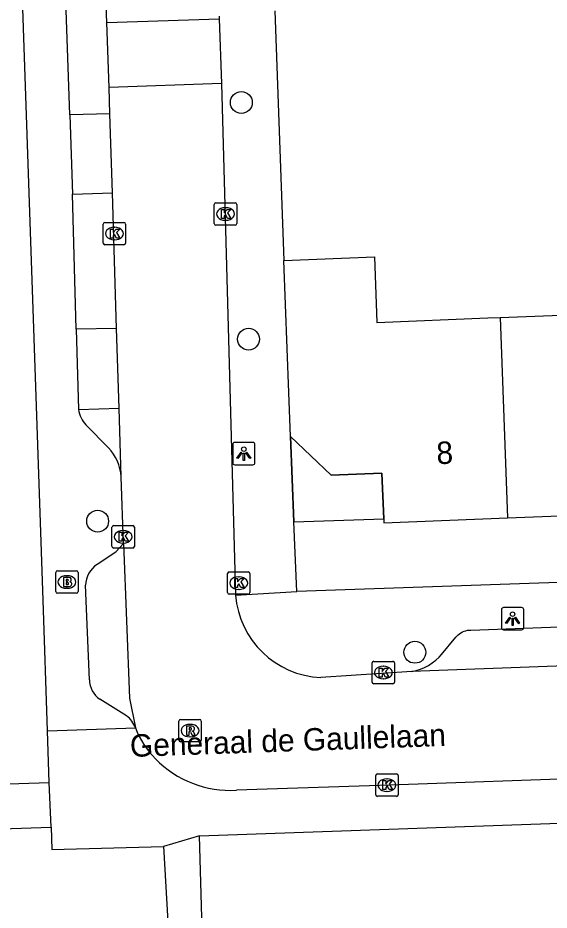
# Model space of a CAD drawing. Extents: x 161084 to 161928, y 385355 to 386522.
# Drawn here: x 161765.23 to 161788.98, y 386332.46 to 386372.3 of the extents above; entities that cross this region are included whole.
import ezdxf

# ---------------------------------------------------------------- set-up
doc = ezdxf.new("R2010")
doc.units = 0
for name, color, linetype in [('IMGEO_Boom', 7, 'Continuous'), ('IMGEO_Brandkraan', 7, 'Continuous'), ('IMGEO_Kolk', 7, 'Continuous'), ('IMGEO_Lichtpunt', 7, 'Continuous'), ('IMGEO_Muur', 7, 'Continuous'), ('IMGEO_Openbare_ruimte_label', 7, 'Continuous'), ('IMGEO_Pand', 7, 'Continuous'), ('IMGEO_Pand_nummerreeks', 7, 'Continuous'), ('IMGEO_Pand_overbouw', 7, 'Continuous'), ('IMGEO_Rijbaan_lokaal_open', 7, 'Continuous'), ('IMGEO_Rioolput', 7, 'Continuous'), ('IMGEO_Voetpad_open', 7, 'Continuous')]:
    doc.layers.add(name, color=color, linetype=linetype)

msp = doc.modelspace()

# ---------------------------------------------------------------- linework, layer by layer
at = {"layer": 'IMGEO_Boom'}
for centre in [(161775.225, 386368.522), (161775.547, 386357.955), (161768.8, 386349.829), (161782.981, 386343.973)]:
    msp.add_circle(centre, 0.489, dxfattribs=at)
at = {"layer": 'IMGEO_Brandkraan'}
for p, q in [((161766.926, 386346.685), (161766.926, 386347.537)), ((161767.001, 386347.611), (161767.853, 386347.611)), ((161767.927, 386347.537), (161767.927, 386346.685)), ((161767.414, 386347.391), (161767.439, 386347.391)), ((161767.437, 386346.831), (161767.412, 386346.831)), ((161767.853, 386346.611), (161767.001, 386346.611))]:
    msp.add_line(p, q, dxfattribs=at)
for points in [[(161766.926, 386346.685), (161766.926, 386347.537)], [(161767.001, 386347.611), (161767.853, 386347.611)], [(161767.927, 386347.537), (161767.927, 386346.685)], [(161767.274, 386347.311), (161767.274, 386346.911), (161767.487, 386346.911)], [(161767.505, 386347.311), (161767.274, 386347.311)], [(161767.453, 386347.23), (161767.399, 386347.23), (161767.399, 386347.154)], [(161767.399, 386347.154), (161767.452, 386347.154)], [(161767.461, 386347.078), (161767.399, 386347.078), (161767.399, 386346.997)], [(161767.399, 386346.997), (161767.461, 386346.997)], [(161767.853, 386346.611), (161767.001, 386346.611)]]:
    msp.add_lwpolyline(points, dxfattribs=at)
for centre, radius, start, end in [((161767.003, 386347.535), 0.0765, 91.552, 178.448), ((161767.003, 386347.535), 0.0765, 91.552, 178.448), ((161767.851, 386347.535), 0.0765, 1.552, 88.448), ((161767.851, 386347.535), 0.0765, 1.552, 88.448), ((161767.454, 386347.192), 0.0379, 267.8285, 90.9355), ((161767.462, 386347.037), 0.0404, 269.8759, 90.5077), ((161767.509, 386347.166), 0.145, 59.4692, 91.5367), ((161767.534, 386347.213), 0.0922, 285.5137, 58.1501), ((161767.539, 386347.021), 0.105, 301.3115, 78.989), ((161767.003, 386346.687), 0.0765, 181.552, 268.448), ((161767.003, 386346.687), 0.0765, 181.552, 268.448), ((161767.493, 386347.162), 0.251, 268.6676, 293.5347), ((161767.851, 386346.687), 0.0765, 271.552, 358.448), ((161767.851, 386346.687), 0.0765, 271.552, 358.448)]:
    msp.add_arc(centre, radius, start, end, dxfattribs=at)
for centre, major_axis, ratio, start_param, end_param in [((161767.413, 386347.111), (-0.387, 0.002), 0.722429, 4.712389, 7.853982), ((161767.438, 386347.111), (-0.39, 0.002), 0.717154, 1.570796, 4.712389)]:
    msp.add_ellipse(centre, major_axis=major_axis, ratio=ratio, start_param=start_param, end_param=end_param, dxfattribs=at)
at = {"layer": 'IMGEO_Kolk'}
for p, q in [((161774.016, 386363.117), (161774.016, 386363.969)), ((161774.091, 386364.043), (161774.943, 386364.043)), ((161774.504, 386363.823), (161774.529, 386363.823)), ((161775.017, 386363.969), (161775.017, 386363.117)), ((161769.05, 386362.244), (161769.05, 386363.096)), ((161769.125, 386363.17), (161769.977, 386363.17)), ((161770.051, 386363.096), (161770.051, 386362.244)), ((161774.943, 386363.043), (161774.091, 386363.043)), ((161774.527, 386363.263), (161774.502, 386363.263)), ((161769.538, 386362.95), (161769.563, 386362.95)), ((161769.561, 386362.39), (161769.536, 386362.39)), ((161769.977, 386362.17), (161769.125, 386362.17)), ((161769.443, 386348.703), (161769.443, 386349.555)), ((161769.518, 386349.629), (161770.37, 386349.629)), ((161770.444, 386349.555), (161770.444, 386348.703)), ((161769.931, 386349.409), (161769.956, 386349.409)), ((161770.37, 386348.629), (161769.518, 386348.629)), ((161769.954, 386348.849), (161769.929, 386348.849)), ((161774.609, 386346.637), (161774.609, 386347.489)), ((161774.684, 386347.563), (161775.536, 386347.563)), ((161775.61, 386347.489), (161775.61, 386346.637)), ((161775.097, 386347.343), (161775.122, 386347.343)), ((161775.12, 386346.783), (161775.095, 386346.783)), ((161775.536, 386346.563), (161774.684, 386346.563)), ((161781.07, 386342.642), (161781.07, 386343.494)), ((161781.145, 386343.568), (161781.997, 386343.568)), ((161782.071, 386343.494), (161782.071, 386342.642)), ((161781.558, 386343.348), (161781.583, 386343.348)), ((161781.581, 386342.788), (161781.556, 386342.788)), ((161781.997, 386342.568), (161781.145, 386342.568)), ((161781.232, 386337.614), (161781.232, 386338.466)), ((161781.307, 386338.54), (161782.159, 386338.54)), ((161781.72, 386338.32), (161781.745, 386338.32)), ((161782.233, 386338.466), (161782.233, 386337.614)), ((161782.159, 386337.54), (161781.307, 386337.54)), ((161781.743, 386337.76), (161781.718, 386337.76))]:
    msp.add_line(p, q, dxfattribs=at)
for points in [[(161774.016, 386363.117), (161774.016, 386363.969)], [(161774.091, 386364.043), (161774.943, 386364.043)], [(161775.017, 386363.969), (161775.017, 386363.117)], [(161774.337, 386363.743), (161774.46, 386363.743), (161774.46, 386363.592), (161774.59, 386363.743), (161774.754, 386363.743), (161774.608, 386363.592), (161774.761, 386363.343), (161774.609, 386363.343), (161774.524, 386363.507), (161774.46, 386363.44), (161774.46, 386363.343), (161774.337, 386363.343), (161774.337, 386363.743)], [(161769.05, 386362.244), (161769.05, 386363.096)], [(161769.125, 386363.17), (161769.977, 386363.17)], [(161770.051, 386363.096), (161770.051, 386362.244)], [(161774.943, 386363.043), (161774.091, 386363.043)], [(161769.371, 386362.87), (161769.494, 386362.87), (161769.494, 386362.719), (161769.624, 386362.87), (161769.788, 386362.87), (161769.642, 386362.719), (161769.795, 386362.47), (161769.643, 386362.47), (161769.558, 386362.634), (161769.494, 386362.567), (161769.494, 386362.47), (161769.371, 386362.47), (161769.371, 386362.87)], [(161769.977, 386362.17), (161769.125, 386362.17)], [(161769.443, 386348.703), (161769.443, 386349.555)], [(161769.518, 386349.629), (161770.37, 386349.629)], [(161770.444, 386349.555), (161770.444, 386348.703)], [(161769.764, 386349.329), (161769.887, 386349.329), (161769.887, 386349.178), (161770.017, 386349.329), (161770.181, 386349.329), (161770.035, 386349.178), (161770.188, 386348.929), (161770.036, 386348.929), (161769.951, 386349.093), (161769.887, 386349.026), (161769.887, 386348.929), (161769.764, 386348.929), (161769.764, 386349.329)], [(161770.37, 386348.629), (161769.518, 386348.629)], [(161774.609, 386346.637), (161774.609, 386347.489)], [(161774.684, 386347.563), (161775.536, 386347.563)], [(161775.61, 386347.489), (161775.61, 386346.637)], [(161774.93, 386347.263), (161775.053, 386347.263), (161775.053, 386347.112), (161775.183, 386347.263), (161775.347, 386347.263), (161775.201, 386347.112), (161775.354, 386346.863), (161775.202, 386346.863), (161775.117, 386347.027), (161775.053, 386346.96), (161775.053, 386346.863), (161774.93, 386346.863), (161774.93, 386347.263)], [(161775.536, 386346.563), (161774.684, 386346.563)], [(161781.07, 386342.642), (161781.07, 386343.494)], [(161781.145, 386343.568), (161781.997, 386343.568)], [(161782.071, 386343.494), (161782.071, 386342.642)], [(161781.391, 386343.268), (161781.514, 386343.268), (161781.514, 386343.117), (161781.644, 386343.268), (161781.808, 386343.268), (161781.662, 386343.117), (161781.815, 386342.868), (161781.663, 386342.868), (161781.578, 386343.032), (161781.514, 386342.965), (161781.514, 386342.868), (161781.391, 386342.868), (161781.391, 386343.268)], [(161781.997, 386342.568), (161781.145, 386342.568)], [(161781.232, 386337.614), (161781.232, 386338.466)], [(161781.307, 386338.54), (161782.159, 386338.54)], [(161782.233, 386338.466), (161782.233, 386337.614)], [(161781.553, 386338.24), (161781.676, 386338.24), (161781.676, 386338.089), (161781.806, 386338.24), (161781.97, 386338.24), (161781.824, 386338.089), (161781.977, 386337.84), (161781.825, 386337.84), (161781.74, 386338.004), (161781.676, 386337.937), (161781.676, 386337.84), (161781.553, 386337.84), (161781.553, 386338.24)], [(161782.159, 386337.54), (161781.307, 386337.54)]]:
    msp.add_lwpolyline(points, dxfattribs=at)
for centre, start, end in [((161774.093, 386363.967), 91.552, 178.448), ((161774.093, 386363.967), 91.552, 178.448), ((161774.941, 386363.967), 1.552, 88.448), ((161774.941, 386363.967), 1.552, 88.448), ((161769.127, 386363.094), 91.552, 178.448), ((161769.127, 386363.094), 91.552, 178.448), ((161769.975, 386363.094), 1.552, 88.448), ((161769.975, 386363.094), 1.552, 88.448), ((161774.093, 386363.119), 181.552, 268.448), ((161774.093, 386363.119), 181.552, 268.448), ((161774.941, 386363.119), 271.552, 358.448), ((161774.941, 386363.119), 271.552, 358.448), ((161769.127, 386362.246), 181.552, 268.448), ((161769.127, 386362.246), 181.552, 268.448), ((161769.975, 386362.246), 271.552, 358.448), ((161769.975, 386362.246), 271.552, 358.448), ((161769.52, 386349.553), 91.552, 178.448), ((161769.52, 386349.553), 91.552, 178.448), ((161770.368, 386349.553), 1.552, 88.448), ((161770.368, 386349.553), 1.552, 88.448), ((161769.52, 386348.705), 181.552, 268.448), ((161769.52, 386348.705), 181.552, 268.448), ((161770.368, 386348.705), 271.552, 358.448), ((161770.368, 386348.705), 271.552, 358.448), ((161774.686, 386347.487), 91.552, 178.448), ((161774.686, 386347.487), 91.552, 178.448), ((161775.534, 386347.487), 1.552, 88.448), ((161775.534, 386347.487), 1.552, 88.448), ((161774.686, 386346.639), 181.552, 268.448), ((161774.686, 386346.639), 181.552, 268.448), ((161775.534, 386346.639), 271.552, 358.448), ((161775.534, 386346.639), 271.552, 358.448), ((161781.147, 386343.492), 91.552, 178.448), ((161781.147, 386343.492), 91.552, 178.448), ((161781.995, 386343.492), 1.552, 88.448), ((161781.995, 386343.492), 1.552, 88.448), ((161781.147, 386342.644), 181.552, 268.448), ((161781.147, 386342.644), 181.552, 268.448), ((161781.995, 386342.644), 271.552, 358.448), ((161781.995, 386342.644), 271.552, 358.448), ((161781.309, 386338.464), 91.552, 178.448), ((161781.309, 386338.464), 91.552, 178.448), ((161782.157, 386338.464), 1.552, 88.448), ((161782.157, 386338.464), 1.552, 88.448), ((161781.309, 386337.616), 181.552, 268.448), ((161781.309, 386337.616), 181.552, 268.448), ((161782.157, 386337.616), 271.552, 358.448), ((161782.157, 386337.616), 271.552, 358.448)]:
    msp.add_arc(centre, 0.0765, start, end, dxfattribs=at)
for centre, major_axis, ratio, start_param, end_param in [((161774.503, 386363.543), (-0.387, 0.002), 0.722429, 4.712389, 7.853982), ((161774.528, 386363.543), (-0.39, 0.002), 0.717154, 1.570796, 4.712389), ((161769.537, 386362.67), (-0.387, 0.002), 0.722429, 4.712389, 7.853982), ((161769.562, 386362.67), (-0.39, 0.002), 0.717154, 1.570796, 4.712389), ((161769.93, 386349.129), (-0.387, 0.002), 0.722429, 4.712389, 7.853982), ((161769.955, 386349.129), (-0.39, 0.002), 0.717154, 1.570796, 4.712389), ((161775.096, 386347.063), (-0.387, 0.002), 0.722429, 4.712389, 7.853982), ((161775.121, 386347.063), (-0.39, 0.002), 0.717154, 1.570796, 4.712389), ((161781.557, 386343.068), (-0.387, 0.002), 0.722429, 4.712389, 7.853982), ((161781.582, 386343.068), (-0.39, 0.002), 0.717154, 1.570796, 4.712389), ((161781.719, 386338.04), (-0.387, 0.002), 0.722429, 4.712389, 7.853982), ((161781.744, 386338.04), (-0.39, 0.002), 0.717154, 1.570796, 4.712389)]:
    msp.add_ellipse(centre, major_axis=major_axis, ratio=ratio, start_param=start_param, end_param=end_param, dxfattribs=at)
at = {"layer": 'IMGEO_Lichtpunt'}
for p, q in [((161774.837, 386353.247), (161774.837, 386352.44)), ((161774.837, 386353.247), (161774.837, 386352.44)), ((161775.739, 386353.342), (161774.931, 386353.342)), ((161775.739, 386353.342), (161774.931, 386353.342)), ((161775.833, 386352.44), (161775.833, 386353.247)), ((161775.833, 386352.44), (161775.833, 386353.247)), ((161774.931, 386352.346), (161775.739, 386352.346)), ((161774.931, 386352.346), (161775.739, 386352.346)), ((161786.848, 386345.877), (161786.848, 386345.07)), ((161786.848, 386345.877), (161786.848, 386345.07)), ((161787.75, 386345.972), (161786.942, 386345.972)), ((161787.75, 386345.972), (161786.942, 386345.972)), ((161787.844, 386345.07), (161787.844, 386345.877)), ((161787.844, 386345.07), (161787.844, 386345.877)), ((161786.942, 386344.976), (161787.75, 386344.976)), ((161786.942, 386344.976), (161787.75, 386344.976))]:
    msp.add_line(p, q, dxfattribs=at)
for points in [[(161775.211, 386352.911), (161775.25, 386352.883), (161775.062, 386352.621), (161775.024, 386352.648), (161775.211, 386352.911)], [(161775.313, 386352.863), (161775.36, 386352.863), (161775.36, 386352.541), (161775.313, 386352.541), (161775.313, 386352.863)], [(161775.423, 386352.883), (161775.461, 386352.91), (161775.648, 386352.648), (161775.609, 386352.62), (161775.423, 386352.883)], [(161787.222, 386345.541), (161787.261, 386345.513), (161787.073, 386345.251), (161787.035, 386345.278), (161787.222, 386345.541)], [(161787.324, 386345.493), (161787.371, 386345.493), (161787.371, 386345.171), (161787.324, 386345.171), (161787.324, 386345.493)], [(161787.434, 386345.513), (161787.472, 386345.54), (161787.659, 386345.278), (161787.62, 386345.25), (161787.434, 386345.513)]]:
    msp.add_lwpolyline(points, dxfattribs=at)
for centre in [(161775.336, 386353.045), (161787.347, 386345.675)]:
    msp.add_circle(centre, 0.0994, dxfattribs=at)
for centre, start, end in [((161774.931, 386353.247), 90, 180), ((161774.931, 386353.247), 90, 180), ((161775.739, 386353.247), 0, 90), ((161775.739, 386353.247), 0, 90), ((161774.931, 386352.44), 180, 270), ((161774.931, 386352.44), 180, 270), ((161775.739, 386352.44), 270, 0), ((161775.739, 386352.44), 270, 360), ((161786.942, 386345.877), 90, 180), ((161786.942, 386345.877), 90, 180), ((161787.75, 386345.877), 0, 90), ((161787.75, 386345.877), 0, 90), ((161786.942, 386345.07), 180, 270), ((161786.942, 386345.07), 180, 270), ((161787.75, 386345.07), 270, 0), ((161787.75, 386345.07), 270, 360)]:
    msp.add_arc(centre, 0.0946, start, end, dxfattribs=at)
at = {"layer": 'IMGEO_Muur'}
msp.add_lwpolyline([(161776.726, 386372.616), (161777.116, 386361.469)], dxfattribs=at)
at = {"layer": 'IMGEO_Pand'}
for points in [[(161777.116, 386361.469), (161781.173, 386361.628), (161781.287, 386358.706), (161786.243, 386358.9), (161786.795, 386358.922)], [(161777.423, 386353.615), (161777.116, 386361.469)], [(161786.795, 386358.922), (161792.21, 386359.133)], [(161786.795, 386358.922), (161787.125, 386349.972)], [(161777.423, 386353.615), (161779.241, 386351.886), (161781.509, 386351.976), (161781.589, 386349.935), (161781.596, 386349.755), (161787.125, 386349.972)], [(161787.125, 386349.972), (161792.54, 386350.184)]]:
    msp.add_lwpolyline(points, dxfattribs=at)
at = {"layer": 'IMGEO_Pand_overbouw'}
msp.add_lwpolyline([(161777.423, 386353.615), (161777.572, 386349.799), (161781.589, 386349.935), (161781.509, 386351.976), (161779.241, 386351.886)], close=True, dxfattribs=at)
at = {"layer": 'IMGEO_Rijbaan_lokaal_open'}
for points in [[(161769.211, 386372.092), (161769.143, 386373.96)], [(161769.211, 386372.092), (161774.237, 386372.266)], [(161774.233, 386372.382), (161774.237, 386372.266)], [(161774.237, 386372.266), (161774.337, 386369.368)], [(161769.316, 386369.194), (161769.211, 386372.092)], [(161774.337, 386369.368), (161769.316, 386369.194)], [(161774.337, 386369.368), (161774.962, 386346.521)], [(161769.352, 386368.013), (161769.316, 386369.194)], [(161769.352, 386368.013), (161767.554, 386367.979)], [(161767.554, 386367.979), (161767.672, 386364.427)], [(161769.461, 386364.482), (161769.352, 386368.013)], [(161767.672, 386364.427), (161769.461, 386364.482)], [(161769.648, 386358.429), (161769.461, 386364.482)], [(161769.648, 386358.429), (161767.846, 386358.399)], [(161767.846, 386358.399), (161767.95, 386354.816)], [(161769.758, 386354.868), (161769.648, 386358.429)], [(161767.95, 386354.816), (161769.758, 386354.868)], [(161769.852, 386351.814), (161769.758, 386354.868)], [(161769.955, 386348.83), (161769.852, 386351.814)], [(161769.955, 386348.83), (161770.231, 386341.926), (161770.492, 386340.599)], [(161800.187, 386343.751), (161782.843, 386343.12)], [(161782.843, 386343.12), (161778.775, 386342.84)], [(161800.371, 386338.695), (161781.855, 386338.045), (161775.008, 386337.814)]]:
    msp.add_lwpolyline(points, dxfattribs=at)
for centre, radius, start, end in [((161778.976, 386346.864), 4.029, 184.8845, 267.1338), ((161774.208, 386342.019), 3.978, 200.9095, 224.8942), ((161774.741, 386342.507), 4.7, 224.5202, 273.2541)]:
    msp.add_arc(centre, radius, start, end, dxfattribs=at)
at = {"layer": 'IMGEO_Rioolput'}
for p, q in [((161772.43, 386340.049), (161772.43, 386340.901)), ((161772.505, 386340.975), (161773.357, 386340.975)), ((161772.918, 386340.755), (161772.943, 386340.755)), ((161773.431, 386340.901), (161773.431, 386340.049)), ((161773.357, 386339.975), (161772.505, 386339.975)), ((161772.941, 386340.195), (161772.916, 386340.195))]:
    msp.add_line(p, q, dxfattribs=at)
for points in [[(161772.43, 386340.049), (161772.43, 386340.901)], [(161772.505, 386340.975), (161773.357, 386340.975)], [(161773.019, 386340.673), (161772.767, 386340.675), (161772.767, 386340.275)], [(161773.431, 386340.901), (161773.431, 386340.049)], [(161772.767, 386340.275), (161772.891, 386340.275), (161772.891, 386340.437), (161772.902, 386340.437)], [(161772.945, 386340.594), (161772.891, 386340.594), (161772.891, 386340.513)], [(161772.891, 386340.513), (161772.943, 386340.513)], [(161772.949, 386340.408), (161773.02, 386340.275), (161773.16, 386340.275), (161773.095, 386340.401)], [(161773.357, 386339.975), (161772.505, 386339.975)]]:
    msp.add_lwpolyline(points, dxfattribs=at)
for centre, radius, start, end in [((161772.507, 386340.899), 0.0765, 91.552, 178.448), ((161772.507, 386340.899), 0.0765, 91.552, 178.448), ((161773.018, 386340.563), 0.109, 350.3612, 89.416), ((161773.355, 386340.899), 0.0765, 1.552, 88.448), ((161773.355, 386340.899), 0.0765, 1.552, 88.448), ((161772.901, 386340.384), 0.0533, 26.0293, 88.6989), ((161772.927, 386340.702), 0.19, 274.7715, 282.9687), ((161772.951, 386340.498), 0.0964, 77.0061, 93.1865), ((161772.965, 386340.555), 0.0378, 276.6634, 79.6772), ((161773.016, 386340.563), 0.112, 277.5842, 350.9817), ((161773, 386340.348), 0.108, 29.5134, 73.7905), ((161772.507, 386340.051), 0.0765, 181.552, 268.448), ((161772.507, 386340.051), 0.0765, 181.552, 268.448), ((161773.355, 386340.051), 0.0765, 271.552, 358.448), ((161773.355, 386340.051), 0.0765, 271.552, 358.448)]:
    msp.add_arc(centre, radius, start, end, dxfattribs=at)
for centre, major_axis, ratio, start_param, end_param in [((161772.917, 386340.475), (-0.387, 0.002), 0.722429, 4.712389, 7.853982), ((161772.942, 386340.475), (-0.39, 0.002), 0.717154, 1.570796, 4.712389)]:
    msp.add_ellipse(centre, major_axis=major_axis, ratio=ratio, start_param=start_param, end_param=end_param, dxfattribs=at)
at = {"layer": 'IMGEO_Voetpad_open'}
for points in [[(161766.562, 386340.463), (161766.36, 386346.294), (161764.265, 386406.941)], [(161767.554, 386367.979), (161767.355, 386373.923)], [(161776.726, 386372.616), (161777.116, 386361.469)], [(161767.846, 386358.399), (161767.672, 386364.427)], [(161769.29, 386353.101), (161768.278, 386354.125)], [(161777.705, 386346.682), (161777.572, 386349.799), (161777.423, 386353.615)], [(161768.782, 386347.9), (161769.617, 386348.465), (161769.955, 386348.83)], [(161807.572, 386347.713), (161777.705, 386346.682)], [(161768.431, 386342.748), (161768.26, 386346.966)], [(161774.962, 386346.521), (161777.705, 386346.682)], [(161782.843, 386343.12), (161783.038, 386343.161), (161783.228, 386343.22), (161783.412, 386343.296), (161783.589, 386343.387), (161783.757, 386343.494), (161783.915, 386343.616), (161784.061, 386343.751), (161784.174, 386343.874), (161784.808, 386344.645), (161784.855, 386344.698), (161784.911, 386344.752), (161784.972, 386344.8), (161785.037, 386344.843), (161785.105, 386344.88), (161785.177, 386344.911), (161785.251, 386344.935), (161785.327, 386344.953), (161785.404, 386344.963), (161785.482, 386344.967), (161800.506, 386345.525)], [(161770.091, 386341.133), (161768.906, 386341.88)], [(161766.562, 386340.463), (161770.492, 386340.599)], [(161766.641, 386338.163), (161766.562, 386340.463)], [(161773.348, 386335.778), (161849.113, 386338.445)], [(161752.605, 386337.693), (161766.641, 386338.163)], [(161766.729, 386336.162), (161766.641, 386338.163)], [(161713.072, 386336.352), (161712.996, 386334.367), (161766.729, 386336.162)], [(161766.729, 386336.162), (161766.755, 386335.169), (161771.741, 386335.293)], [(161773.348, 386335.778), (161771.741, 386335.293)], [(161772.118, 386326.539), (161772.002, 386330.5), (161773.502, 386330.565), (161773.348, 386335.778)], [(161771.741, 386335.293), (161771.946, 386331.948), (161770.443, 386331.912), (161770.615, 386326.464)]]:
    msp.add_lwpolyline(points, dxfattribs=at)
for centre, radius, start, end in [((161769.193, 386354.983), 1.255, 187.6427, 223.1423), ((161767.81, 386351.689), 2.046, 3.5153, 43.664), ((161769.396, 386346.944), 1.136, 122.7079, 178.8917), ((161769.48, 386342.758), 1.049, 180.5511, 236.8269), ((161769.452, 386340.235), 1.102, 19.2675, 54.5409)]:
    msp.add_arc(centre, radius, start, end, dxfattribs=at)

# ---------------------------------------------------------------- texts
at = {"layer": 'IMGEO_Openbare_ruimte_label'}
msp.add_text('Generaal de Gaullelaan', height=1, rotation=2.0065, dxfattribs=at).set_placement((161770.263, 386339.297))
at = {"layer": 'IMGEO_Pand_nummerreeks'}
msp.add_text('8', height=1, rotation=2.2463, dxfattribs=at).set_placement((161783.961, 386352.37))

doc.saveas('drawing.dxf')
